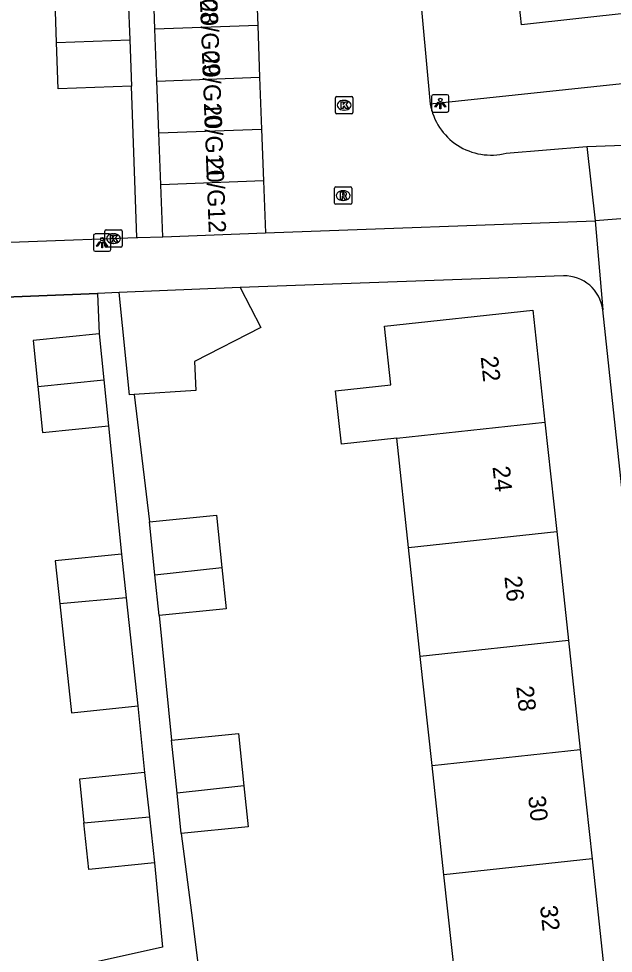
# Model space of a CAD drawing. Extents: x 160557 to 161245, y 385330 to 386505.
# Drawn here: x 160729.2 to 160763.5, y 386036 to 386089.9 of the extents above; entities that cross this region are included whole.
import ezdxf

# ---------------------------------------------------------------- set-up
doc = ezdxf.new("R2010")
doc.units = 0
for name, color, linetype in [('IMGEO_Kolk', 7, 'Continuous'), ('IMGEO_Lichtpunt', 7, 'Continuous'), ('IMGEO_Muur', 7, 'Continuous'), ('IMGEO_Pand', 7, 'Continuous'), ('IMGEO_Pand_nummerreeks', 7, 'Continuous'), ('IMGEO_Rijbaan_lokaal_open', 7, 'Continuous'), ('IMGEO_Rioolput', 7, 'Continuous'), ('IMGEO_Voetpad_open', 7, 'Continuous')]:
    doc.layers.add(name, color=color, linetype=linetype)

msp = doc.modelspace()

# ---------------------------------------------------------------- linework, layer by layer
at = {"layer": 'IMGEO_Kolk'}
for p, q in [((160747.459, 386084.467), (160747.459, 386085.319)), ((160747.534, 386085.393), (160748.386, 386085.393)), ((160747.947, 386085.173), (160747.972, 386085.173)), ((160748.46, 386085.319), (160748.46, 386084.467)), ((160747.97, 386084.613), (160747.945, 386084.613)), ((160748.386, 386084.393), (160747.534, 386084.393)), ((160734.168, 386076.779), (160734.168, 386077.631)), ((160734.243, 386077.705), (160735.095, 386077.705)), ((160735.169, 386077.631), (160735.169, 386076.779)), ((160734.656, 386077.485), (160734.681, 386077.485)), ((160735.095, 386076.705), (160734.243, 386076.705)), ((160734.679, 386076.925), (160734.654, 386076.925))]:
    msp.add_line(p, q, dxfattribs=at)
for points in [[(160747.459, 386084.467), (160747.459, 386085.319)], [(160747.534, 386085.393), (160748.386, 386085.393)], [(160748.46, 386085.319), (160748.46, 386084.467)], [(160747.78, 386085.093), (160747.903, 386085.093), (160747.903, 386084.942), (160748.033, 386085.093), (160748.197, 386085.093), (160748.051, 386084.942), (160748.204, 386084.693), (160748.052, 386084.693), (160747.967, 386084.857), (160747.903, 386084.79), (160747.903, 386084.693), (160747.78, 386084.693), (160747.78, 386085.093)], [(160748.386, 386084.393), (160747.534, 386084.393)], [(160734.168, 386076.779), (160734.168, 386077.631)], [(160734.243, 386077.705), (160735.095, 386077.705)], [(160735.169, 386077.631), (160735.169, 386076.779)], [(160734.489, 386077.405), (160734.612, 386077.405), (160734.612, 386077.254), (160734.742, 386077.405), (160734.906, 386077.405), (160734.76, 386077.254), (160734.913, 386077.005), (160734.761, 386077.005), (160734.676, 386077.169), (160734.612, 386077.102), (160734.612, 386077.005), (160734.489, 386077.005), (160734.489, 386077.405)], [(160735.095, 386076.705), (160734.243, 386076.705)]]:
    msp.add_lwpolyline(points, dxfattribs=at)
for centre, start, end in [((160747.536, 386085.317), 91.552, 178.448), ((160747.536, 386085.317), 91.552, 178.448), ((160748.384, 386085.317), 1.552, 88.448), ((160748.384, 386085.317), 1.552, 88.448), ((160747.536, 386084.469), 181.552, 268.448), ((160747.536, 386084.469), 181.552, 268.448), ((160748.384, 386084.469), 271.552, 358.448), ((160748.384, 386084.469), 271.552, 358.448), ((160734.245, 386077.629), 91.552, 178.448), ((160734.245, 386077.629), 91.552, 178.448), ((160735.093, 386077.629), 1.552, 88.448), ((160735.093, 386077.629), 1.552, 88.448), ((160734.245, 386076.781), 181.552, 268.448), ((160734.245, 386076.781), 181.552, 268.448), ((160735.093, 386076.781), 271.552, 358.448), ((160735.093, 386076.781), 271.552, 358.448)]:
    msp.add_arc(centre, 0.0765, start, end, dxfattribs=at)
for centre, major_axis, ratio, start_param, end_param in [((160747.946, 386084.893), (-0.387, 0.002), 0.722429, 4.712389, 7.853982), ((160747.971, 386084.893), (-0.39, 0.002), 0.717154, 1.570796, 4.712389), ((160734.655, 386077.205), (-0.387, 0.002), 0.722429, 4.712389, 7.853982), ((160734.68, 386077.205), (-0.39, 0.002), 0.717154, 1.570796, 4.712389)]:
    msp.add_ellipse(centre, major_axis=major_axis, ratio=ratio, start_param=start_param, end_param=end_param, dxfattribs=at)
at = {"layer": 'IMGEO_Lichtpunt'}
for p, q in [((160753.003, 386085.397), (160753.003, 386084.59)), ((160753.003, 386085.397), (160753.003, 386084.59)), ((160753.905, 386085.492), (160753.097, 386085.492)), ((160753.905, 386085.492), (160753.097, 386085.492)), ((160753.999, 386084.59), (160753.999, 386085.397)), ((160753.999, 386084.59), (160753.999, 386085.397)), ((160753.097, 386084.496), (160753.905, 386084.496)), ((160753.097, 386084.496), (160753.905, 386084.496)), ((160733.511, 386077.372), (160733.511, 386076.565)), ((160733.511, 386077.372), (160733.511, 386076.565)), ((160734.413, 386077.467), (160733.605, 386077.467)), ((160734.413, 386077.467), (160733.605, 386077.467)), ((160734.507, 386076.565), (160734.507, 386077.372)), ((160734.507, 386076.565), (160734.507, 386077.372)), ((160733.605, 386076.471), (160734.413, 386076.471)), ((160733.605, 386076.471), (160734.413, 386076.471))]:
    msp.add_line(p, q, dxfattribs=at)
for points in [[(160753.377, 386085.061), (160753.416, 386085.033), (160753.228, 386084.771), (160753.19, 386084.798), (160753.377, 386085.061)], [(160753.479, 386085.013), (160753.526, 386085.013), (160753.526, 386084.691), (160753.479, 386084.691), (160753.479, 386085.013)], [(160753.589, 386085.033), (160753.627, 386085.06), (160753.814, 386084.798), (160753.775, 386084.77), (160753.589, 386085.033)], [(160733.885, 386077.036), (160733.924, 386077.008), (160733.736, 386076.746), (160733.698, 386076.773), (160733.885, 386077.036)], [(160734.097, 386077.008), (160734.135, 386077.035), (160734.322, 386076.773), (160734.283, 386076.745), (160734.097, 386077.008)], [(160733.987, 386076.988), (160734.034, 386076.988), (160734.034, 386076.666), (160733.987, 386076.666), (160733.987, 386076.988)]]:
    msp.add_lwpolyline(points, dxfattribs=at)
for centre in [(160753.502, 386085.195), (160734.01, 386077.17)]:
    msp.add_circle(centre, 0.0994, dxfattribs=at)
for centre, start, end in [((160753.097, 386085.397), 90, 180), ((160753.097, 386085.397), 90, 180), ((160753.905, 386085.397), 0, 90), ((160753.905, 386085.397), 0, 90), ((160753.097, 386084.59), 180, 270), ((160753.097, 386084.59), 180, 270), ((160753.905, 386084.59), 270, 0), ((160753.905, 386084.59), 270, 360), ((160733.605, 386077.372), 90, 180), ((160733.605, 386077.372), 90, 180), ((160734.413, 386077.372), 0, 90), ((160734.413, 386077.372), 0, 90), ((160733.605, 386076.565), 180, 270), ((160733.605, 386076.565), 180, 270), ((160734.413, 386076.565), 270, 0), ((160734.413, 386076.565), 270, 360)]:
    msp.add_arc(centre, 0.0946, start, end, dxfattribs=at)
at = {"layer": 'IMGEO_Muur'}
msp.add_lwpolyline([(160716.336, 386073.349), (160733.752, 386074.044)], dxfattribs=at)
at = {"layer": 'IMGEO_Pand'}
for points in [[(160764.618, 386090.235), (160758.18, 386089.527), (160758.001, 386091.154), (160752.756, 386090.626), (160751.677, 386101.337), (160763.255, 386102.611)], [(160737.057, 386089.269), (160736.945, 386092.259)], [(160742.865, 386092.483), (160742.978, 386089.493)], [(160731.393, 386088.501), (160731.308, 386090.881), (160735.522, 386091.032)], [(160735.522, 386091.032), (160735.607, 386088.657)], [(160742.978, 386089.493), (160737.057, 386089.269)], [(160742.978, 386089.493), (160743.091, 386086.503)], [(160737.17, 386086.279), (160737.057, 386089.269)], [(160731.393, 386088.501), (160735.607, 386088.657)], [(160735.703, 386085.992), (160731.489, 386085.841), (160731.393, 386088.501)], [(160735.607, 386088.657), (160735.703, 386085.992)], [(160737.17, 386086.279), (160743.091, 386086.503)], [(160737.283, 386083.29), (160737.17, 386086.279)], [(160743.091, 386086.503), (160743.204, 386083.513)], [(160737.283, 386083.29), (160743.204, 386083.513)], [(160743.204, 386083.513), (160743.316, 386080.523)], [(160737.396, 386080.3), (160737.32, 386082.307), (160737.283, 386083.29)], [(160743.316, 386080.523), (160737.396, 386080.3)], [(160737.508, 386077.31), (160737.396, 386080.3)], [(160743.316, 386080.523), (160743.429, 386077.533)], [(160737.508, 386077.31), (160743.429, 386077.533)], [(160741.967, 386074.389), (160734.988, 386074.093)], [(160741.967, 386074.389), (160743.154, 386072.081), (160739.339, 386070.121), (160739.411, 386068.438), (160735.866, 386068.22)], [(160735.866, 386068.22), (160735.598, 386068.203), (160734.988, 386074.093)], [(160750.991, 386065.689), (160747.799, 386065.345), (160747.467, 386068.42), (160750.659, 386068.765), (160750.293, 386072.152), (160758.833, 386073.075), (160759.531, 386066.611)], [(160733.845, 386071.704), (160730.041, 386071.323), (160730.307, 386068.672)], [(160733.845, 386071.704), (160734.11, 386069.053)], [(160730.307, 386068.672), (160734.11, 386069.053)], [(160734.11, 386069.053), (160734.376, 386066.401)], [(160730.307, 386068.672), (160730.573, 386066.02), (160734.376, 386066.401)], [(160750.991, 386065.689), (160759.531, 386066.611)], [(160759.531, 386066.611), (160760.211, 386060.32)], [(160751.67, 386059.398), (160750.991, 386065.689)], [(160736.747, 386060.874), (160740.612, 386061.261), (160740.917, 386058.238)], [(160737.055, 386057.821), (160736.747, 386060.874)], [(160751.67, 386059.398), (160760.211, 386060.32)], [(160760.211, 386060.32), (160760.89, 386054.03)], [(160752.35, 386053.108), (160751.67, 386059.398)], [(160735.126, 386059.002), (160731.304, 386058.618), (160731.571, 386056.139)], [(160735.126, 386059.002), (160735.397, 386056.491)], [(160737.055, 386057.821), (160740.917, 386058.238)], [(160740.917, 386058.238), (160741.157, 386055.86), (160737.292, 386055.473)], [(160737.292, 386055.473), (160737.055, 386057.821)], [(160735.397, 386056.491), (160731.571, 386056.139)], [(160731.571, 386056.139), (160732.249, 386049.855), (160736.069, 386050.267)], [(160735.397, 386056.491), (160736.069, 386050.267)], [(160760.89, 386054.03), (160752.35, 386053.108)], [(160760.89, 386054.03), (160761.57, 386047.74)], [(160753.029, 386046.818), (160752.35, 386053.108)], [(160738.02, 386048.288), (160741.881, 386048.675), (160742.187, 386045.647)], [(160738.329, 386045.231), (160738.02, 386048.288)], [(160753.029, 386046.818), (160761.57, 386047.74)], [(160761.57, 386047.74), (160762.249, 386041.449)], [(160736.463, 386046.418), (160732.705, 386046.042), (160732.964, 386043.52)], [(160736.463, 386046.418), (160736.738, 386043.868)], [(160753.708, 386040.527), (160753.029, 386046.818)], [(160742.187, 386045.647), (160738.329, 386045.231)], [(160742.187, 386045.647), (160742.425, 386043.289), (160738.564, 386042.902)], [(160738.564, 386042.902), (160738.329, 386045.231)], [(160732.964, 386043.52), (160736.738, 386043.868)], [(160736.738, 386043.868), (160737.025, 386041.21)], [(160737.025, 386041.21), (160733.24, 386040.831), (160732.964, 386043.52)], [(160762.249, 386041.449), (160753.708, 386040.527)], [(160762.249, 386041.449), (160762.929, 386035.159)], [(160754.388, 386034.237), (160753.708, 386040.527)]]:
    msp.add_lwpolyline(points, dxfattribs=at)
at = {"layer": 'IMGEO_Rijbaan_lokaal_open'}
for points in [[(160750.284, 386113.703), (160752.923, 386084.96)], [(160736.018, 386077.256), (160735.703, 386085.992)], [(160757.294, 386082.128), (160761.948, 386082.517)], [(160761.948, 386082.517), (160762.424, 386078.221)], [(160743.429, 386077.533), (160762.424, 386078.221)], [(160736.018, 386077.256), (160736.073, 386077.258), (160737.508, 386077.31)]]:
    msp.add_lwpolyline(points, dxfattribs=at)
msp.add_arc((160756.416, 386085.561), 3.544, 189.7687, 284.3524, dxfattribs=at)
at = {"layer": 'IMGEO_Rioolput'}
for p, q in [((160747.398, 386079.253), (160747.398, 386080.105)), ((160747.473, 386080.179), (160748.325, 386080.179)), ((160747.886, 386079.959), (160747.911, 386079.959)), ((160748.399, 386080.105), (160748.399, 386079.253)), ((160747.909, 386079.399), (160747.884, 386079.399)), ((160748.325, 386079.179), (160747.473, 386079.179))]:
    msp.add_line(p, q, dxfattribs=at)
for points in [[(160747.398, 386079.253), (160747.398, 386080.105)], [(160747.473, 386080.179), (160748.325, 386080.179)], [(160747.987, 386079.877), (160747.735, 386079.879), (160747.735, 386079.479)], [(160747.913, 386079.798), (160747.859, 386079.798), (160747.859, 386079.717)], [(160748.399, 386080.105), (160748.399, 386079.253)], [(160747.735, 386079.479), (160747.859, 386079.479), (160747.859, 386079.641), (160747.87, 386079.641)], [(160747.859, 386079.717), (160747.911, 386079.717)], [(160747.917, 386079.612), (160747.988, 386079.479), (160748.128, 386079.479), (160748.063, 386079.605)], [(160748.325, 386079.179), (160747.473, 386079.179)]]:
    msp.add_lwpolyline(points, dxfattribs=at)
for centre, radius, start, end in [((160747.475, 386080.103), 0.0765, 91.552, 178.448), ((160747.475, 386080.103), 0.0765, 91.552, 178.448), ((160747.919, 386079.702), 0.0964, 77.0061, 93.1865), ((160747.933, 386079.759), 0.0378, 276.6634, 79.6772), ((160747.986, 386079.767), 0.109, 350.3612, 89.416), ((160747.984, 386079.767), 0.112, 277.5842, 350.9817), ((160748.323, 386080.103), 0.0765, 1.552, 88.448), ((160748.323, 386080.103), 0.0765, 1.552, 88.448), ((160747.475, 386079.255), 0.0765, 181.552, 268.448), ((160747.475, 386079.255), 0.0765, 181.552, 268.448), ((160747.869, 386079.588), 0.0533, 26.0293, 88.6989), ((160747.895, 386079.906), 0.19, 274.7715, 282.9687), ((160747.968, 386079.552), 0.108, 29.5134, 73.7905), ((160748.323, 386079.255), 0.0765, 271.552, 358.448), ((160748.323, 386079.255), 0.0765, 271.552, 358.448)]:
    msp.add_arc(centre, radius, start, end, dxfattribs=at)
for centre, major_axis, ratio, start_param, end_param in [((160747.885, 386079.679), (-0.387, 0.002), 0.722429, 4.712389, 7.853982), ((160747.91, 386079.679), (-0.39, 0.002), 0.717154, 1.570796, 4.712389)]:
    msp.add_ellipse(centre, major_axis=major_axis, ratio=ratio, start_param=start_param, end_param=end_param, dxfattribs=at)
at = {"layer": 'IMGEO_Voetpad_open'}
for points in [[(160795.908, 386089.503), (160752.923, 386084.96)], [(160761.948, 386082.517), (160765.656, 386082.646)], [(160766.115, 386078.507), (160762.424, 386078.221)], [(160762.424, 386078.221), (160762.861, 386073.091)], [(160711.018, 386076.342), (160736.018, 386077.256)], [(160760.592, 386075.051), (160741.967, 386074.389)], [(160733.752, 386074.044), (160716.336, 386073.349), (160711.116, 386073.14), (160705.509, 386073.187)], [(160734.988, 386074.093), (160733.752, 386074.044)], [(160733.752, 386074.044), (160733.845, 386071.704)], [(160772.629, 385971.543), (160773.674, 385971.815), (160770.665, 386000), (160762.861, 386073.091)], [(160735.866, 386068.22), (160736.747, 386060.874)], [(160734.376, 386066.401), (160735.126, 386059.002)], [(160737.292, 386055.473), (160738.02, 386048.288)], [(160736.069, 386050.267), (160736.463, 386046.418)], [(160738.564, 386042.902), (160739.222, 386037.889), (160739.558, 386035.103)], [(160737.025, 386041.21), (160737.484, 386036.351), (160711.403, 386030.553)]]:
    msp.add_lwpolyline(points, dxfattribs=at)
msp.add_arc((160760.67, 386072.848), 2.205, 6.3401, 92.0179, dxfattribs=at)

# ---------------------------------------------------------------- texts
at = {"layer": 'IMGEO_Pand_nummerreeks'}
for s, rotation, p in [('20/G08', 272.1705, (160739.54, 386093.91)), ('20/G09', 272.1705, (160739.653, 386090.933)), ('20/G10', 272.1705, (160739.766, 386087.955)), ('20/G11', 272.1705, (160739.879, 386084.984)), ('20/G12', 272.1705, (160739.996, 386081.89)), ('22', 276.165, (160755.825, 386070.381)), ('24', 276.165, (160756.509, 386064.044)), ('26', 276.165, (160757.193, 386057.711)), ('28', 276.165, (160757.878, 386051.374)), ('30', 276.165, (160758.562, 386045.041)), ('32', 276.165, (160759.245, 386038.713))]:
    msp.add_text(s, height=1, rotation=rotation, dxfattribs=at).set_placement(p)

doc.saveas('drawing.dxf')
